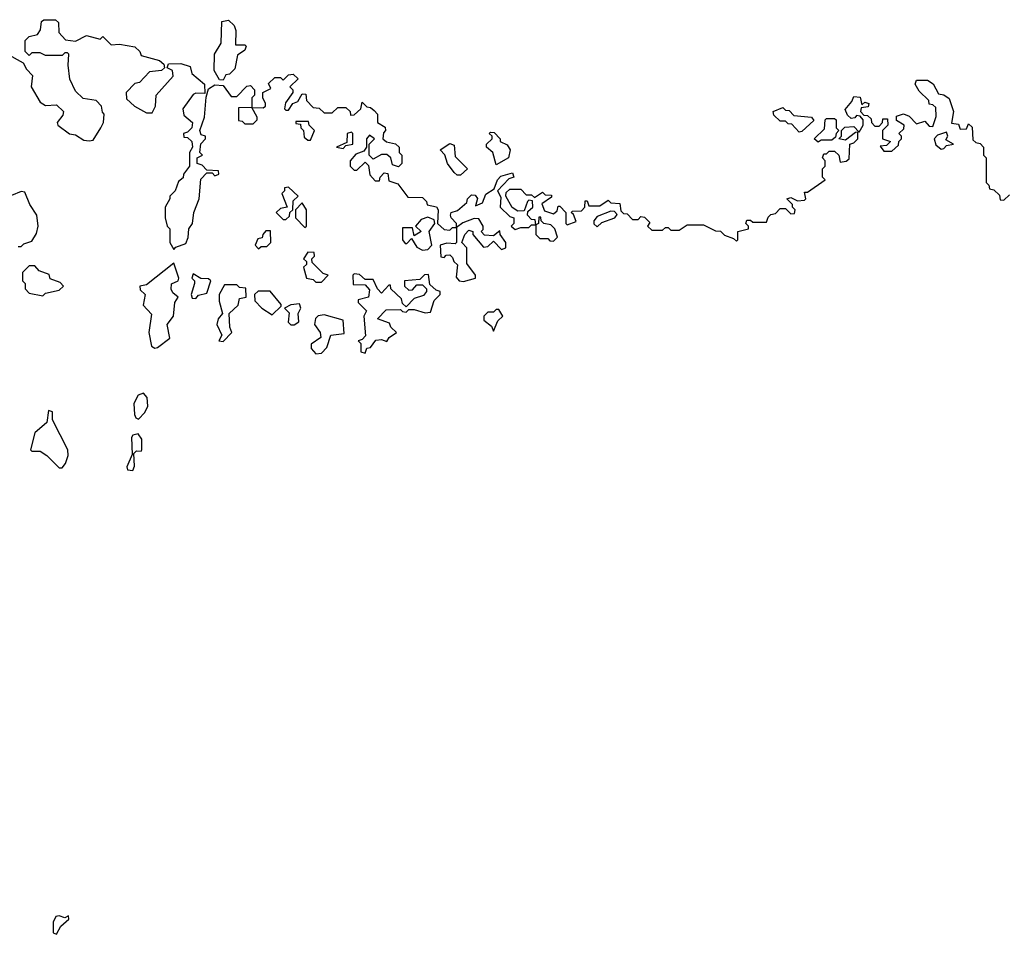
# Model space of a CAD drawing. Extents: x 2494106 to 2685573, y 758056 to 915185.
# Tile 271 of 507: x 2604860 to 2608466, y 845770 to 849122. Entities that reach past the tile are written whole.
import ezdxf

# ---------------------------------------------------------------- set-up
doc = ezdxf.new("R2010")
doc.units = 0

msp = doc.modelspace()

# ---------------------------------------------------------------- linework, layer by layer
at = {"layer": '0CON05XD'}
for points in [[(2604809.3, 848999.3), (2604873, 848963), (2604885, 848940), (2604907.5, 848917.5), (2604902.5, 848875), (2604935, 848820), (2604955, 848807.5), (2604995, 848810), (2605020, 848785), (2605018.3, 848771.7), (2604997.5, 848745), (2605000, 848735), (2605043, 848703), (2605065, 848700), (2605095, 848680), (2605115, 848677.5), (2605129.3, 848680.7), (2605157.5, 848725), (2605167.5, 848745), (2605170, 848775), (2605163, 848783), (2605160, 848805), (2605140, 848825), (2605093, 848833), (2605065, 848860), (2605043.6, 848903.6), (2605037.5, 848955), (2605040, 848995), (2605035, 849000), (2605025, 849000), (2605015, 848990), (2604955, 848990), (2604935, 849000), (2604905, 849000), (2604895, 848990), (2604880, 849005), (2604880, 849045), (2604895, 849060), (2604925, 849067.5), (2604936.7, 849085), (2604940, 849115), (2604948.3, 849121.7), (2604991.7, 849121.7), (2605001.7, 849111.7), (2605003.3, 849075), (2605028.3, 849048.3), (2605065, 849043.3), (2605105, 849063.3), (2605155, 849050), (2605165, 849060), (2605195, 849030), (2605225, 849032.5), (2605281.7, 849021.7), (2605300, 849005), (2605305, 848990), (2605371.7, 848971.7), (2605388.3, 848958.3), (2605390, 848945), (2605380, 848935), (2605335, 848930), (2605298.3, 848891.7), (2605281.7, 848888.3), (2605250, 848855), (2605251.7, 848831.7), (2605280, 848805), (2605325, 848780), (2605345, 848780), (2605357.5, 848805), (2605360, 848845), (2605422.5, 848915), (2605420, 848935), (2605400, 848945), (2605405, 848960), (2605450.7, 848960.7), (2605485, 848950), (2605490, 848925), (2605537.5, 848885), (2605538.3, 848851.7), (2605505, 848852.5), (2605495, 848847.5), (2605457.5, 848795), (2605461.7, 848771.7), (2605492.5, 848745), (2605490, 848725), (2605475, 848710), (2605460, 848705), (2605461.7, 848691.7), (2605475, 848690), (2605490, 848675), (2605492.5, 848655), (2605482.5, 848635), (2605482.5, 848585), (2605460, 848555), (2605458.3, 848541.7), (2605441.7, 848528.3), (2605430, 848495), (2605410, 848475), (2605410, 848465), (2605392.5, 848435), (2605392.5, 848395), (2605400, 848365), (2605410, 848355), (2605410, 848305), (2605425, 848280), (2605431.7, 848288.3), (2605468.3, 848301.7), (2605477, 848323), (2605480, 848355), (2605492.5, 848375), (2605497.5, 848415), (2605517.5, 848465), (2605523, 848537), (2605545, 848560), (2605565, 848560), (2605575, 848550), (2605590, 848555), (2605588.3, 848568.3), (2605545, 848570), (2605528.3, 848588.3), (2605510, 848595), (2605510, 848615), (2605530, 848625), (2605520, 848635), (2605523, 848667), (2605540, 848685), (2605540, 848695), (2605525, 848700), (2605520, 848715), (2605536.7, 848765), (2605542.5, 848837.5), (2605551.7, 848868.3), (2605575, 848882.5), (2605605, 848880), (2605635, 848840), (2605655, 848840), (2605691.7, 848878.3), (2605705, 848880), (2605720, 848865), (2605720, 848845), (2605710, 848835), (2605710, 848800), (2605751.7, 848798.3), (2605760, 848805), (2605760, 848815), (2605750, 848835), (2605750, 848855), (2605780, 848870), (2605771.7, 848888.3), (2605795, 848910), (2605815, 848910), (2605825, 848900), (2605845, 848920), (2605861.7, 848921.7), (2605880, 848905), (2605850, 848875), (2605860, 848865), (2605860, 848855), (2605833, 848817), (2605830, 848795), (2605835, 848790), (2605845, 848790), (2605860, 848815), (2605878.3, 848821.7), (2605895, 848850), (2605908.3, 848848.3), (2605910, 848825), (2605935, 848800), (2605957, 848797), (2605975, 848780), (2606005, 848780), (2606025, 848800), (2606055, 848800), (2606070, 848785), (2606071.7, 848771.7), (2606085, 848772.5), (2606110, 848795), (2606115, 848820), (2606131.7, 848801.7), (2606145, 848800), (2606158.3, 848788.3), (2606170, 848775), (2606170, 848745), (2606198.3, 848728.3), (2606200, 848715), (2606193, 848707), (2606190, 848685), (2606203.6, 848673.6), (2606237, 848667), (2606250, 848655), (2606250, 848635), (2606260, 848625), (2606260, 848595), (2606247, 848583), (2606225, 848590), (2606220, 848615), (2606205, 848627.5), (2606185, 848627.5), (2606155, 848610), (2606140, 848625), (2606140, 848665), (2606160, 848685), (2606141.7, 848698.3), (2606130, 848685), (2606130, 848655), (2606120, 848640), (2606091.7, 848628.3), (2606070, 848605), (2606070, 848585), (2606085, 848570), (2606095, 848570), (2606125, 848600), (2606137.5, 848587.5), (2606143, 848553), (2606161.7, 848531.7), (2606178.3, 848531.7), (2606180, 848545), (2606195, 848560), (2606208.3, 848558.3), (2606211.7, 848531.7), (2606245, 848520), (2606281.7, 848471.7), (2606335, 848470), (2606350, 848455), (2606353, 848443), (2606386.4, 848436.4), (2606392.5, 848425), (2606390, 848375), (2606415, 848352.5), (2606435, 848350), (2606445, 848360), (2606460, 848360), (2606460, 848375), (2606440, 848395), (2606437.5, 848405), (2606440, 848415), (2606463, 848423)], [(2605605, 848900), (2605591.7, 848901.7), (2605572.5, 848935), (2605573.3, 848995), (2605597.5, 849035), (2605600, 849115), (2605625, 849120), (2605645, 849100), (2605651.7, 849081.7), (2605650, 849030), (2605685, 849030), (2605690, 849025), (2605685, 849010), (2605658.3, 848991.7), (2605648.3, 848941.7), (2605628.3, 848921.7), (2605615, 848920), (2605605, 848900)], [(2606463, 848423), (2606498.3, 848451.7), (2606500, 848465), (2606515, 848480), (2606528.3, 848478.3), (2606537, 848467), (2606530, 848440), (2606555, 848450), (2606567.5, 848482.5), (2606598.3, 848501.7), (2606610, 848535), (2606621.7, 848548.3), (2606665, 848560), (2606670, 848545), (2606651.7, 848538.3), (2606610, 848495), (2606621.7, 848471.7), (2606620, 848435), (2606655, 848400), (2606670, 848395), (2606670, 848375), (2606660, 848365), (2606675, 848352.5), (2606695, 848360), (2606725, 848360), (2606735, 848370), (2606750, 848370), (2606748.3, 848388.3), (2606735, 848390), (2606720, 848405), (2606721.7, 848418.3), (2606740, 848435), (2606738.3, 848458.3), (2606725, 848460), (2606720, 848455), (2606708.3, 848421.7), (2606685, 848420), (2606663.3, 848433.3), (2606640, 848475), (2606641.7, 848488.3), (2606655, 848500), (2606695, 848500), (2606715, 848480), (2606735, 848480), (2606745, 848470), (2606775, 848490), (2606785, 848480), (2606808.3, 848478.3), (2606808.3, 848471.7), (2606773, 848447), (2606781.7, 848421.7), (2606815, 848410), (2606828.3, 848421.7), (2606831.7, 848438.3), (2606838.3, 848438.3), (2606860, 848415), (2606860, 848375), (2606865, 848370), (2606898.3, 848381.7), (2606888.3, 848408.3), (2606880, 848415), (2606885, 848420), (2606918.3, 848421.7), (2606930, 848435), (2606931.7, 848458.3), (2606938.3, 848458.3), (2606945, 848440), (2606985, 848440), (2607015, 848460), (2607025, 848450), (2607058.3, 848448.3), (2607061.7, 848421.7), (2607071.7, 848411.7), (2607085, 848410), (2607105, 848390), (2607125, 848390), (2607135, 848400), (2607148.3, 848398.3), (2607168.3, 848378.3), (2607160, 848365), (2607175, 848350), (2607215, 848350), (2607225, 848360), (2607235, 848360), (2607245, 848350), (2607275, 848350), (2607305, 848370), (2607365, 848370), (2607408.3, 848348.3), (2607427, 848347), (2607441.7, 848331.7), (2607475, 848320), (2607485, 848310), (2607490, 848315), (2607490, 848345), (2607530, 848355), (2607530, 848365), (2607520, 848375), (2607523, 848387), (2607537, 848387), (2607545, 848380), (2607595, 848380), (2607601.7, 848398.3), (2607611.7, 848408.3), (2607628.3, 848411.7), (2607645, 848430), (2607665, 848430), (2607685, 848410), (2607698.3, 848411.7), (2607700, 848425), (2607690, 848435), (2607690, 848445), (2607670, 848465), (2607685, 848470), (2607708.3, 848458.3), (2607735, 848460), (2607740, 848465), (2607735, 848490), (2607745, 848490), (2607810, 848535), (2607800, 848545), (2607800, 848575), (2607810, 848585), (2607810, 848605), (2607800, 848615), (2607805, 848630), (2607815, 848630), (2607825, 848640), (2607845, 848640), (2607860, 848625), (2607865, 848600), (2607887, 848603), (2607898.3, 848611.7), (2607900, 848665), (2607915, 848670), (2607930, 848685), (2607930, 848710), (2607921.7, 848708.3), (2607885, 848680), (2607860, 848685), (2607870, 848695), (2607870, 848715), (2607881.7, 848728.3), (2607915, 848730), (2607935, 848710), (2607950, 848735), (2607950, 848755), (2607938.3, 848768.3), (2607925, 848770), (2607918.3, 848761.7), (2607905, 848760), (2607891.7, 848771.7), (2607883, 848793), (2607908.3, 848821.7), (2607915, 848840), (2607938.3, 848838.3), (2607945, 848810), (2607955, 848820), (2607970, 848815), (2607968.3, 848801.7), (2607941.7, 848798.3), (2607940, 848785), (2607951.7, 848771.7), (2607965, 848770), (2607978.3, 848758.3), (2607980, 848745), (2607991.7, 848731.7), (2608008.3, 848731.7), (2608020, 848745), (2608021.7, 848758.3), (2608038.3, 848758.3), (2608040, 848735), (2608020, 848715), (2608020, 848685), (2608050, 848675), (2608035, 848660), (2608011.7, 848658.3), (2608025, 848640), (2608055, 848640), (2608078.3, 848661.7), (2608080, 848675), (2608090, 848685), (2608090, 848695), (2608080, 848705), (2608098.3, 848721.7), (2608100, 848735), (2608071.7, 848751.7), (2608071.7, 848768.3), (2608097, 848777), (2608118.3, 848768.3), (2608145, 848740), (2608175, 848750), (2608191.7, 848731.7), (2608205, 848730), (2608217, 848767), (2608215, 848800), (2608205, 848810), (2608191.7, 848811.7), (2608190, 848825), (2608155, 848860), (2608140, 848885), (2608145, 848900), (2608185, 848900), (2608206.4, 848886.4), (2608225, 848850), (2608245, 848846.7), (2608265, 848832.5), (2608280, 848785), (2608272.5, 848742.5), (2608298.3, 848738.3), (2608305, 848720), (2608328.3, 848721.7), (2608335, 848740), (2608348.3, 848728.3), (2608351.7, 848681.7), (2608361.7, 848671.7), (2608378.3, 848668.3), (2608390, 848655), (2608390, 848625), (2608400, 848615), (2608400, 848525), (2608410, 848515), (2608411.7, 848501.7), (2608428.3, 848498.3), (2608448.3, 848478.3), (2608451.7, 848461.7), (2608465, 848460), (2608485, 848480)], [(2605715, 848740), (2605730, 848755), (2605730, 848765), (2605710, 848800), (2605661.7, 848798.3), (2605661.7, 848751.7), (2605675, 848750), (2605685, 848740), (2605715, 848740)], [(2607715, 848710), (2607688.3, 848738.3), (2607675, 848740), (2607665, 848750), (2607645, 848750), (2607621.7, 848771.7), (2607620, 848785), (2607655, 848800), (2607665, 848790), (2607678.3, 848788.3), (2607695, 848770), (2607760, 848765), (2607768.3, 848751.7), (2607725, 848712.5), (2607715, 848710)], [(2605925, 848680), (2605940, 848715), (2605920, 848735), (2605918.3, 848748.3), (2605871.7, 848748.3), (2605871.7, 848741.7), (2605888.3, 848738.3), (2605890, 848725), (2605900, 848715), (2605901.7, 848691.7), (2605915, 848680), (2605925, 848680)], [(2607785, 848672.5), (2607770, 848685), (2607808.3, 848721.7), (2607810, 848755), (2607815, 848760), (2607845, 848760), (2607850, 848755), (2607850, 848725), (2607860, 848715), (2607850, 848705), (2607848.3, 848691.7), (2607835, 848680), (2607795, 848680), (2607785, 848672.5)], [(2606045, 848650), (2606055, 848660), (2606080, 848665), (2606080, 848705), (2606075, 848710), (2606060, 848705), (2606058.3, 848671.7), (2606020, 848655), (2606045, 848650)], [(2606605, 848590), (2606592.5, 848635), (2606570, 848655), (2606570, 848665), (2606590, 848685), (2606590, 848695), (2606580, 848705), (2606585, 848710), (2606598.3, 848708.3), (2606620, 848685), (2606620, 848675), (2606645, 848662.5), (2606656.7, 848645), (2606650, 848615), (2606605, 848590)], [(2608235, 848647.5), (2608245, 848650), (2608255, 848660), (2608280, 848665), (2608251.7, 848681.7), (2608260, 848695), (2608255, 848710), (2608221.7, 848698.3), (2608210, 848685), (2608215, 848662.5), (2608235, 848647.5)], [(2606475, 848552.5), (2606462.5, 848552.5), (2606451.7, 848561.7), (2606427.5, 848595), (2606417, 848627), (2606400, 848645), (2606435, 848667.5), (2606451.7, 848661.7), (2606455, 848620), (2606500, 848575), (2606475, 848552.5)], [(2604855, 848290), (2604865, 848290), (2604875, 848300), (2604905, 848310), (2604921.7, 848338.3), (2604927.5, 848365), (2604922.5, 848405), (2604896.7, 848445), (2604879.3, 848489.3), (2604865, 848492.5), (2604795, 848462.5)], [(2605835, 848390), (2605848.3, 848401.7), (2605850, 848415), (2605860, 848425), (2605861.7, 848458.3), (2605880, 848475), (2605845, 848507.5), (2605830, 848505), (2605830, 848495), (2605820, 848485), (2605840, 848435), (2605815, 848430), (2605800, 848415), (2605825, 848390), (2605835, 848390)], [(2605905, 848360), (2605910, 848365), (2605910, 848425), (2605895, 848450), (2605870, 848425), (2605870, 848395), (2605905, 848360)], [(2606975, 848362.5), (2606991.7, 848378.3), (2607040, 848395), (2607048.3, 848408.3), (2607038.3, 848418.3), (2607025, 848420), (2606975, 848400), (2606962.5, 848385), (2606963, 848373), (2606975, 848362.5)], [(2606335, 848277.5), (2606355, 848280), (2606370, 848295), (2606360, 848345), (2606380, 848375), (2606378.3, 848388.3), (2606355, 848397.5), (2606330.7, 848389.3), (2606310, 848365), (2606330, 848345), (2606305, 848330), (2606298.3, 848358.3), (2606261.7, 848358.3), (2606262.5, 848315), (2606271.7, 848301.7), (2606278.3, 848301.7), (2606295, 848320), (2606315, 848287.5), (2606335, 848277.5)], [(2606485, 848162.5), (2606530, 848175), (2606530, 848185), (2606498.3, 848228.3), (2606497.5, 848285), (2606480, 848305), (2606490, 848335), (2606505, 848350), (2606520, 848345), (2606520, 848335), (2606558.3, 848288.3), (2606575, 848290), (2606595, 848310), (2606625, 848280), (2606640, 848285), (2606640, 848305), (2606620, 848335), (2606618.3, 848348.3), (2606595, 848330), (2606562.5, 848332.5), (2606550, 848345), (2606557.5, 848352.5), (2606557.5, 848365), (2606541.7, 848391.7), (2606525, 848392.5), (2606483, 848377), (2606460, 848360), (2606460, 848305), (2606455, 848300), (2606425, 848302.5), (2606400, 848295), (2606403, 848253), (2606415, 848250), (2606421.7, 848258.3), (2606435, 848260), (2606445, 848250), (2606450, 848235), (2606463, 848223), (2606458.3, 848178.3), (2606470, 848165), (2606485, 848162.5)], [(2606815, 848310), (2606830, 848325), (2606820, 848355), (2606805, 848370), (2606780, 848375), (2606770, 848385), (2606768.3, 848398.3), (2606761.7, 848398.3), (2606760, 848375), (2606750, 848370), (2606750, 848335), (2606765, 848320), (2606795, 848320), (2606801.7, 848311.7), (2606815, 848310)], [(2605735, 848282.5), (2605745, 848290), (2605765, 848290), (2605780, 848305), (2605778.3, 848348.3), (2605761.7, 848348.3), (2605750, 848335), (2605748.3, 848321.7), (2605731.7, 848318.3), (2605722.5, 848295), (2605735, 848282.5)], [(2605965, 848160), (2605990, 848185), (2605971.7, 848191.7), (2605931.7, 848231.7), (2605930, 848245), (2605940, 848255), (2605938.3, 848268.3), (2605915, 848270), (2605900, 848245), (2605910, 848235), (2605910, 848225), (2605900, 848215), (2605910, 848175), (2605935, 848170), (2605945, 848160), (2605965, 848160)], [(2605355, 847917.5), (2605365, 847920), (2605410, 847955), (2605400, 848005), (2605423.3, 848035), (2605428.8, 848085), (2605440, 848105), (2605420.5, 848120.5), (2605414.2, 848134.2), (2605416.2, 848153.8), (2605440, 848165), (2605442.5, 848175), (2605425, 848230), (2605325, 848150), (2605300, 848145), (2605301.7, 848131.7), (2605320, 848115), (2605312.5, 848075), (2605343, 848043), (2605332.5, 847975), (2605343.3, 847925), (2605355, 847917.5)], [(2604945, 848110), (2604955, 848120), (2605005, 848130), (2605020, 848145), (2605008.3, 848158.3), (2604971.7, 848171.7), (2604968.3, 848188.3), (2604931.7, 848201.7), (2604915, 848220), (2604895, 848220), (2604870, 848195), (2604870, 848165), (2604880, 848155), (2604880, 848135), (2604895, 848120), (2604945, 848110)], [(2605505, 848100), (2605515, 848112.5), (2605545, 848120), (2605560, 848165), (2605551.7, 848171.7), (2605523, 848173), (2605495, 848190), (2605490, 848175), (2605500, 848165), (2605500, 848155), (2605487.5, 848115), (2605491.7, 848101.7), (2605505, 848100)], [(2606125, 847900), (2606131.7, 847918.3), (2606145, 847920), (2606165, 847947.5), (2606185, 847950), (2606205, 847942.5), (2606213.3, 847956.7), (2606240, 847975), (2606220, 847995), (2606215, 848010), (2606170, 848025), (2606201.7, 848058.3), (2606255, 848060), (2606261.7, 848051.7), (2606275, 848050), (2606285, 848060), (2606305, 848060), (2606345, 848047.5), (2606365, 848050), (2606377.5, 848092.5), (2606400, 848115), (2606400, 848125), (2606385, 848130), (2606361.7, 848151.7), (2606357.5, 848187.5), (2606343, 848187), (2606325, 848170), (2606270, 848165), (2606270, 848145), (2606285, 848130), (2606298.3, 848131.7), (2606315, 848150), (2606335, 848150), (2606350, 848135), (2606350, 848125), (2606339.3, 848110.7), (2606305, 848100), (2606275, 848070), (2606261.7, 848081.7), (2606258.3, 848098.3), (2606220, 848135), (2606218.3, 848148.3), (2606211.7, 848148.3), (2606185, 848120), (2606170, 848135), (2606155, 848170), (2606125, 848170), (2606105, 848187.5), (2606085, 848190), (2606080, 848185), (2606081.7, 848151.7), (2606125, 848150), (2606141.7, 848131.7), (2606137.5, 848105), (2606100, 848095), (2606100, 848085), (2606130, 848055), (2606120, 848035), (2606126.4, 847963.6), (2606115, 847950), (2606100, 847945), (2606110, 847935), (2606110, 847905), (2606125, 847900)], [(2605605, 847942.5), (2605637.5, 847975), (2605630, 847995), (2605627.5, 848045), (2605660, 848075), (2605665, 848100), (2605690, 848105), (2605688.3, 848138.3), (2605665, 848140), (2605655, 848150), (2605610, 848150), (2605591.2, 848115), (2605590.7, 848090.7), (2605603.3, 848045), (2605587.5, 848025), (2605582.5, 848005), (2605600, 847965), (2605590, 847945), (2605605, 847942.5)], [(2605785, 848040), (2605818.3, 848071.7), (2605818.3, 848078.3), (2605777, 848127), (2605733, 848127), (2605720, 848115), (2605721.7, 848091.7), (2605747.5, 848065), (2605785, 848040)], [(2605853, 848003), (2605865, 848003.3), (2605882.5, 848015), (2605880, 848045), (2605890, 848065), (2605885, 848080), (2605853, 848077), (2605830, 848065), (2605847, 848047), (2605843, 848013), (2605853, 848003)], [(2606595, 847980), (2606611.7, 848018.3), (2606630, 848035), (2606615, 848060), (2606605, 848060), (2606595, 848050), (2606575, 848050), (2606560, 848035), (2606560, 848020), (2606588.3, 847998.3), (2606595, 847980)], [(2605945, 847897.5), (2605965, 847900), (2605985, 847920), (2606000, 847965), (2606048.3, 847971.7), (2606045, 848020), (2605975, 848040), (2605953, 848037), (2605943, 848027), (2605940, 848005), (2605960, 847975), (2605963, 847957), (2605927.5, 847932.5), (2605927, 847917), (2605945, 847897.5)], [(2605295, 847657.5), (2605318.3, 847681.7), (2605328.8, 847705), (2605327, 847737), (2605313, 847753), (2605294.1, 847745.9), (2605277.5, 847715), (2605280, 847675), (2605285, 847662.5), (2605295, 847657.5)], [(2605015, 847480), (2605027.5, 847495), (2605037.5, 847525), (2605036.7, 847545), (2604980, 847655), (2604980, 847685), (2604965, 847690), (2604960, 847645), (2604915, 847607.5), (2604900, 847545), (2604905, 847540), (2604935, 847540), (2604960, 847525), (2605005, 847480), (2605015, 847480)], [(2605275, 847470), (2605280, 847485), (2605278.3, 847531.7), (2605288.3, 847541.7), (2605305, 847540), (2605307.5, 847545), (2605307.5, 847585), (2605293.6, 847603.6), (2605275, 847598.8), (2605269.5, 847590.5), (2605271.7, 847528.3), (2605253, 847483), (2605255, 847472.5), (2605275, 847470)], [(2604995, 845770), (2605010.7, 845799.3), (2605040, 845825), (2605038.3, 845838.3), (2605025, 845830), (2605005, 845837.5), (2604992.5, 845835), (2604982.5, 845815), (2604982.5, 845775), (2604995, 845770)]]:
    msp.add_lwpolyline(points, dxfattribs=at)

doc.saveas('drawing.dxf')
